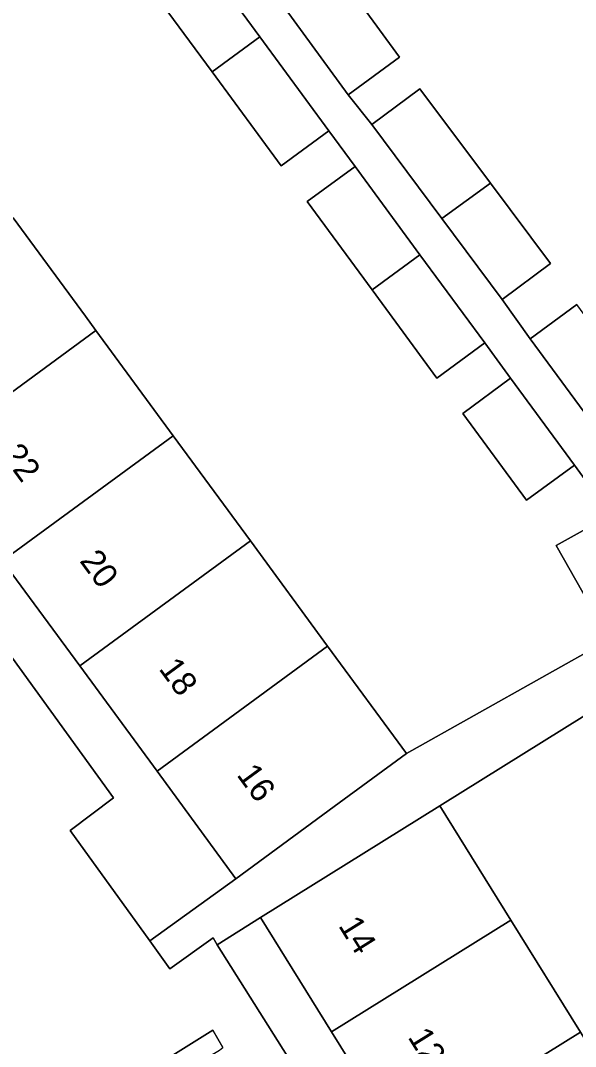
# Model space of a CAD drawing. Extents: x 160377 to 161131, y 383938 to 384853.
# Drawn here: x 160773.84 to 160796.6, y 384255.57 to 384297.65 of the extents above; entities that cross this region are included whole.
import ezdxf

# ---------------------------------------------------------------- set-up
doc = ezdxf.new("R2010")
doc.units = 0
for name, color, linetype in [('IMGEO_Erf', 7, 'Continuous'), ('IMGEO_Groenvoorziening', 7, 'Continuous'), ('IMGEO_Haag', 7, 'Continuous'), ('IMGEO_Pand', 7, 'Continuous'), ('IMGEO_Pand_nummerreeks', 7, 'Continuous'), ('IMGEO_Voetpad_open', 7, 'Continuous')]:
    doc.layers.add(name, color=color, linetype=linetype)

msp = doc.modelspace()

# ---------------------------------------------------------------- linework, layer by layer
at = {"layer": 'IMGEO_Erf'}
for points in [[(160797.184, 384300.607), (160794.027, 384304.956), (160790.871, 384309.304), (160790.808, 384309.391), (160788.379, 384307.622), (160785.321, 384311.819), (160782.792, 384315.29), (160782.079, 384314.774), (160777.889, 384311.744), (160780.6, 384308.05), (160782.97, 384304.821), (160780.944, 384303.335), (160781.86, 384302.027), (160783.971, 384303.568), (160786.807, 384299.682), (160789.387, 384296.147), (160787.276, 384294.606), (160788.245, 384293.386), (160790.217, 384294.857), (160793.111, 384290.977), (160795.57, 384287.68), (160793.597, 384286.209), (160794.747, 384284.594), (160796.653, 384285.998)], [(160764.092, 384300.584), (160766.451, 384297.369), (160763.875, 384295.479), (160767.057, 384291.143), (160770.082, 384287.021), (160773.542, 384289.56), (160776.5, 384285.529), (160776.933, 384284.939), (160780.101, 384280.623), (160783.267, 384276.308), (160786.434, 384271.993), (160789.672, 384267.582), (160798.001, 384272.257), (160795.802, 384276.124), (160797.99, 384277.329)], [(160797.659, 384277.91), (160796.553, 384279.417), (160794.588, 384277.975), (160791.973, 384281.538), (160793.939, 384282.98), (160793.386, 384283.733), (160792.878, 384284.425), (160790.913, 384282.982), (160788.254, 384286.606), (160785.596, 384290.227), (160787.562, 384291.669), (160786.488, 384293.133), (160784.522, 384291.69), (160781.693, 384295.545), (160779.177, 384298.972)], [(160809.478, 384252.226), (160807.181, 384256.112), (160804.813, 384260.12), (160807.02, 384261.423), (160806.2, 384262.853), (160803.963, 384261.57), (160801.676, 384265.557), (160799.398, 384269.53), (160801.671, 384270.834), (160801.153, 384271.737), (160791.031, 384265.434), (160793.951, 384260.746), (160796.809, 384256.158), (160797.085, 384255.715), (160799.729, 384251.471)]]:
    msp.add_lwpolyline(points, dxfattribs=at)
for points in [[(160773.104, 384275.49), (160769.936, 384279.805), (160768.113, 384282.29), (160766.53, 384281.128), (160777.657, 384265.771), (160775.876, 384264.43), (160779.14, 384259.9), (160782.675, 384262.447), (160779.437, 384266.859), (160776.27, 384271.175)], [(160786.597, 384256.166), (160783.677, 384260.854), (160781.908, 384259.741), (160788.039, 384250), (160789.256, 384248.066), (160790.976, 384249.137), (160790.438, 384250), (160789.455, 384251.578)]]:
    msp.add_lwpolyline(points, close=True, dxfattribs=at)
at = {"layer": 'IMGEO_Groenvoorziening'}
msp.add_lwpolyline([(160773.925, 384251.36), (160774.294, 384250.782), (160777.69, 384252.856), (160782.005, 384255.421), (160782.137, 384255.521), (160781.719, 384256.237)], close=True, dxfattribs=at)
at = {"layer": 'IMGEO_Haag'}
msp.add_lwpolyline([(160773.925, 384251.36), (160774.294, 384250.782), (160777.69, 384252.856), (160782.005, 384255.421), (160782.137, 384255.521), (160781.719, 384256.237)], close=True, dxfattribs=at)
at = {"layer": 'IMGEO_Pand'}
for points in [[(160781.143, 384300.415), (160779.177, 384298.972), (160781.693, 384295.545), (160783.658, 384296.988)], [(160784.697, 384298.14), (160787.276, 384294.606), (160789.387, 384296.147), (160786.807, 384299.682)], [(160783.658, 384296.988), (160781.693, 384295.545), (160784.522, 384291.69), (160786.488, 384293.133)], [(160791.124, 384289.526), (160793.111, 384290.977), (160790.217, 384294.857), (160788.245, 384293.386)], [(160787.562, 384291.669), (160785.596, 384290.227), (160788.254, 384286.606), (160790.219, 384288.047)], [(160791.124, 384289.526), (160793.597, 384286.209), (160795.57, 384287.68), (160793.111, 384290.977)], [(160765.121, 384283.047), (160765.724, 384282.226), (160766.53, 384281.128), (160768.113, 384282.29), (160769.936, 384279.805), (160776.933, 384284.939), (160776.5, 384285.529), (160773.542, 384289.56), (160770.082, 384287.021), (160770.235, 384286.812)], [(160790.219, 384288.047), (160788.254, 384286.606), (160790.913, 384282.982), (160792.878, 384284.425)], [(160799.404, 384282.264), (160796.653, 384285.998), (160794.747, 384284.594), (160797.493, 384280.868)], [(160780.101, 384280.623), (160776.933, 384284.939), (160769.936, 384279.805), (160773.104, 384275.49)], [(160793.939, 384282.98), (160791.973, 384281.538), (160794.588, 384277.975), (160796.553, 384279.417)], [(160780.101, 384280.623), (160773.104, 384275.49), (160776.27, 384271.175), (160783.267, 384276.308)], [(160797.99, 384277.329), (160795.802, 384276.124), (160798.001, 384272.257), (160800.172, 384273.492)], [(160776.27, 384271.175), (160779.437, 384266.859), (160786.434, 384271.993), (160783.267, 384276.308)], [(160779.437, 384266.859), (160782.675, 384262.447), (160786.706, 384265.406), (160789.672, 384267.582), (160786.434, 384271.993)], [(160793.951, 384260.746), (160791.031, 384265.434), (160787.922, 384263.498), (160783.677, 384260.854), (160786.597, 384256.166)], [(160793.951, 384260.746), (160786.597, 384256.166), (160789.455, 384251.578), (160796.809, 384256.158)], [(160789.455, 384251.578), (160790.438, 384250), (160790.976, 384249.137), (160789.256, 384248.066), (160789.755, 384247.266), (160790.506, 384246.06), (160794.539, 384248.572), (160794.689, 384248.331), (160797.368, 384250), (160799.729, 384251.471), (160797.085, 384255.715), (160796.809, 384256.158)]]:
    msp.add_lwpolyline(points, close=True, dxfattribs=at)
at = {"layer": 'IMGEO_Voetpad_open'}
for points in [[(160797.493, 384280.868), (160794.747, 384284.594), (160793.597, 384286.209), (160791.124, 384289.526), (160788.245, 384293.386), (160787.276, 384294.606), (160784.697, 384298.14), (160781.86, 384302.027), (160780.944, 384303.335), (160778.613, 384306.511), (160775.975, 384310.105), (160774.715, 384309.175), (160777.452, 384305.445), (160780.127, 384301.799), (160781.143, 384300.415), (160783.658, 384296.988), (160786.488, 384293.133), (160787.562, 384291.669), (160790.219, 384288.047), (160792.878, 384284.425), (160793.386, 384283.733), (160793.939, 384282.98), (160796.553, 384279.417), (160797.659, 384277.91)], [(160788.039, 384250), (160781.908, 384259.741), (160781.732, 384260.021), (160779.964, 384258.756), (160779.14, 384259.9), (160775.876, 384264.43), (160777.657, 384265.771), (160766.53, 384281.128)], [(160798.001, 384272.257), (160789.672, 384267.582), (160786.706, 384265.406), (160782.675, 384262.447), (160779.14, 384259.9), (160779.964, 384258.756), (160781.732, 384260.021), (160781.908, 384259.741), (160783.677, 384260.854), (160787.922, 384263.498), (160791.031, 384265.434), (160801.153, 384271.737)], [(160773.925, 384251.36), (160781.719, 384256.237), (160782.137, 384255.521)]]:
    msp.add_lwpolyline(points, dxfattribs=at)

# ---------------------------------------------------------------- texts
at = {"layer": 'IMGEO_Pand_nummerreeks'}
for s, rotation, p in [('22', 306.2735, (160773.035, 384279.841)), ('20', 306.2735, (160776.234, 384275.484)), ('18', 306.2735, (160779.482, 384271.057)), ('16', 306.2735, (160782.675, 384266.707)), ('14', 301.9205, (160786.851, 384260.524)), ('12', 301.9205, (160789.7, 384255.952))]:
    msp.add_text(s, height=1, rotation=rotation, dxfattribs=at).set_placement(p)

doc.saveas('drawing.dxf')
